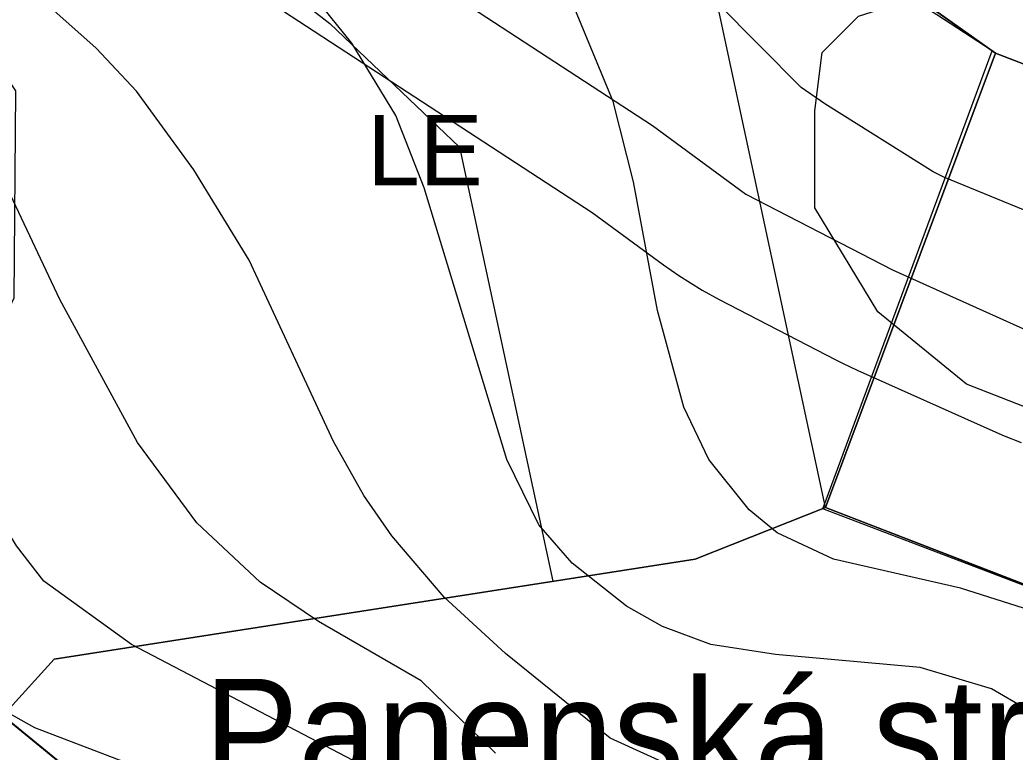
# Model space of a CAD drawing. Extents: x -706130 to -698555, y -971544 to -967260.
# Drawn here: x -705254.7 to -705113.6, y -969998.2 to -969894.3 of the extents above; entities that cross this region are included whole.
import ezdxf

# ---------------------------------------------------------------- set-up
doc = ezdxf.new("R2010")
doc.units = 0
for name, color, linetype in [('BPEJ hranice S', 7, 'Continuous'), ('BPEJ I-II trida ochrany S', 7, 'Continuous'), ('Hluková izofona', 7, 'Continuous'), ('Hranice řešeného území', 7, 'Continuous'), ('KN_Hranice obce', 7, 'Continuous'), ('KN_Hranice_katastrální území', 7, 'Continuous'), ('KN_Hranice_parcel', 7, 'Continuous'), ('KN_Polygon parcely', 7, 'Continuous'), ('KN_Popisy_pomistni nazvy', 7, 'Continuous'), ('KN_POZEMKY_10_LESNI POZEMEK', 7, 'Continuous'), ('KN_POZEMKY_14_OSTATNI PLOCHA', 7, 'Continuous'), ('KN_POZEMKY_2_ORNA PUDA', 7, 'Continuous'), ('KN_VYUZITI_14_ostatni plocha_dráha', 7, 'Continuous'), ('Koridor pro optimalizaci dráhy_N', 7, 'Continuous'), ('Koridor pro optimalizaci dráhy_N_ŠRAFY', 7, 'Continuous'), ('OP dráhy', 7, 'Continuous'), ('Plochy doprava drážní S', 7, 'Continuous'), ('Plochy lesní všeobecné S', 7, 'Continuous'), ('Plochy přírodní - lesní S', 7, 'Continuous'), ('Plochy zemědělské všeobecné CELEK S', 7, 'Continuous'), ('Povodi vodniho toku S', 7, 'Continuous'), ('Regulační bloky v krajině S', 7, 'Continuous'), ('Regulační bloky zastavěné S', 7, 'Continuous'), ('Regulační kódy v krajině S', 7, 'Continuous'), ('USES_BC_mistni S', 7, 'Continuous'), ('USES_BK_nadregionalni S', 7, 'Continuous'), ('USES_ŠRAFY S', 7, 'Continuous'), ('VPS dopravni infrastruktury_obrys N', 7, 'Continuous'), ('VPS dopravni infrastruktury_plochy N', 7, 'Continuous'), ('VÝŠKOPIS_vrstevnice hlavní', 7, 'Continuous'), ('VÝŠKOPIS_vrstevnice zesílená', 7, 'Continuous'), ('Zábory hodnocené - koridory', 7, 'Continuous')]:
    doc.layers.add(name, color=color, linetype=linetype)

msp = doc.modelspace()

# ---------------------------------------------------------------- linework, layer by layer
at = {"layer": 'BPEJ hranice S'}
for points in [[(-705614.74, -969798.03), (-705511.78, -969891.34), (-705490.44, -969887.89), (-705463.93, -969899.82), (-705407.17, -969895.75), (-705344.84, -969921.34), (-705313.66, -969939.25), (-705269.67, -969982.5), (-705267.88, -969984.26), (-705263.84, -969987.56), (-705225.5, -970018.87), (-705174.6, -970073.33), (-705096.1, -970117.59), (-705074.04, -970140.3), (-705029.52, -970157.19), (-705071.49, -970267.29), (-705084.02, -970319.62)], [(-704994.2, -970020.12), (-705083.83, -969985.42), (-705083.9, -969985.39), (-705083.95, -969985.37), (-705092.77, -969982), (-705140.9, -969963.64), (-705116.88, -969898.7), (-705124.75, -969893.58), (-705130.73, -969889.69), (-705131.74, -969888.76), (-705139.41, -969881.67), (-705141.35, -969879.88), (-705147.06, -969884.95), (-705156.02, -969892.93), (-705159.06, -969890.1), (-705162.74, -969886.66), (-705173.82, -969876.34), (-705186.5, -969863.59), (-705208.86, -969846.42), (-705236.92, -969822.97), (-705245.18, -969816.03), (-705259.61, -969805.84)]]:
    msp.add_lwpolyline(points, dxfattribs=at)
at = {"layer": 'BPEJ I-II trida ochrany S'}
for p, q in [((-705116.41, -969899), (-705140.51, -969963.47)), ((-705092.64, -969908.21), (-705116.41, -969899)), ((-705140.51, -969963.47), (-705083.93, -969985.38))]:
    msp.add_line(p, q, dxfattribs=at)
at = {"layer": 'Hluková izofona'}
msp.add_lwpolyline([(-705268.13, -969842.67), (-705242.02, -969859), (-705165.03, -969909.3), (-705151.79, -969919.01), (-705131.04, -969929.76), (-705109.18, -969939.58), (-705085.96, -969948.04), (-705057.31, -969954.74), (-705029.96, -969959.57), (-705003.34, -969961.49), (-704978.89, -969960.74), (-704952.37, -969958.47)], dxfattribs=at)
at = {"layer": 'Hranice řešeného území'}
msp.add_lwpolyline([(-705225.5, -970018.87), (-705263.84, -969987.56)], dxfattribs=at)
at = {"layer": 'KN_Hranice obce'}
msp.add_lwpolyline([(-705263.84, -969987.56), (-705225.5, -970018.87)], dxfattribs=at)
at = {"layer": 'KN_Hranice_katastrální území'}
msp.add_lwpolyline([(-705263.84, -969987.56), (-705225.5, -970018.87)], dxfattribs=at)
at = {"layer": 'KN_Hranice_parcel'}
msp.add_line((-705263.84, -969987.56), (-705225.5, -970018.87), dxfattribs=at)
for points in [[(-705116.41, -969899), (-705133.04, -969887.22), (-705141.15, -969879.39), (-705155.88, -969891.89), (-705184.66, -969864.48), (-705218.41, -969838.22), (-705242.67, -969816.95), (-705271.31, -969796.91), (-705282.03, -969790.51), (-705312.76, -969778.12), (-705327.05, -969776.23)], [(-705116.41, -969899), (-705140.51, -969963.47), (-704966.15, -970030.98), (-704914.03, -970058.84), (-704908.95, -970070.54), (-704864.97, -970092.06), (-704818.69, -970119.65)], [(-705004.83, -969927.69), (-705006.09, -969926.41), (-705017.65, -969926.35), (-705040.55, -969922.39), (-705065.54, -969916.64), (-705092.64, -969908.21), (-705116.41, -969899)]]:
    msp.add_lwpolyline(points, dxfattribs=at)
at = {"layer": 'KN_Polygon parcely'}
for points in [[(-704966.15, -970030.98), (-705140.51, -969963.47), (-705116.41, -969899), (-705133.04, -969887.22), (-705141.15, -969879.39), (-705155.88, -969891.89), (-705184.66, -969864.48), (-705218.41, -969838.22), (-705242.67, -969816.95), (-705271.31, -969796.91), (-705282.03, -969790.51), (-705312.76, -969778.12), (-705327.05, -969776.23), (-705309.28, -969828.11), (-705306.79, -969833.93), (-705268.69, -969884.31), (-705255.37, -969904.35), (-705255.61, -969933.78), (-705265.92, -969955.83), (-705263.84, -969987.56), (-705225.5, -970018.87)], [(-705271.31, -969796.91), (-705242.67, -969816.95), (-705218.41, -969838.22), (-705184.66, -969864.48), (-705155.88, -969891.89), (-705141.15, -969879.39), (-705133.04, -969887.22), (-705116.41, -969899), (-705092.64, -969908.21), (-705065.54, -969916.64), (-705040.55, -969922.39), (-705017.65, -969926.35), (-705006.09, -969926.41), (-705004.83, -969927.69), (-705001.67, -969930.89), (-704995.56, -969926.31)], [(-704945.03, -969924.89), (-704969.88, -969924.05), (-704977.59, -969924.73), (-704995.56, -969941.59), (-705012.41, -969977.22), (-705020.97, -969969.76), (-705009.3, -969931.58), (-705004.83, -969927.69), (-705006.09, -969926.41), (-705017.65, -969926.35), (-705040.55, -969922.39), (-705065.54, -969916.64), (-705092.64, -969908.21), (-705116.41, -969899), (-705140.51, -969963.47), (-704966.15, -970030.98)]]:
    msp.add_lwpolyline(points, dxfattribs=at)
at = {"layer": 'KN_POZEMKY_10_LESNI POZEMEK'}
for p, q in [((-705133.04, -969887.22), (-705116.41, -969899)), ((-705116.41, -969899), (-705140.51, -969963.47)), ((-705140.51, -969963.47), (-704966.15, -970030.98)), ((-705225.5, -970018.87), (-705263.84, -969987.56))]:
    msp.add_line(p, q, dxfattribs=at)
at = {"layer": 'KN_POZEMKY_14_OSTATNI PLOCHA'}
for p, q in [((-705116.41, -969899), (-705133.04, -969887.22)), ((-705092.64, -969908.21), (-705116.41, -969899))]:
    msp.add_line(p, q, dxfattribs=at)
at = {"layer": 'KN_POZEMKY_2_ORNA PUDA'}
for p, q in [((-705140.51, -969963.47), (-705116.41, -969899)), ((-705116.41, -969899), (-705092.64, -969908.21)), ((-704966.15, -970030.98), (-705140.51, -969963.47))]:
    msp.add_line(p, q, dxfattribs=at)
at = {"layer": 'KN_VYUZITI_14_ostatni plocha_dráha'}
for p, q in [((-705116.41, -969899), (-705133.04, -969887.22)), ((-705092.64, -969908.21), (-705116.41, -969899))]:
    msp.add_line(p, q, dxfattribs=at)
at = {"layer": 'Koridor pro optimalizaci dráhy_N'}
msp.add_lwpolyline([(-704939.28, -969936.34), (-704958.35, -969938.89), (-704977.74, -969941.61), (-704980.05, -969941.76), (-705001.71, -969943.38), (-705008.13, -969943.2), (-705026.34, -969941.64), (-705029.08, -969941.3), (-705052.07, -969937.7), (-705059.17, -969936.19), (-705079.9, -969931.83), (-705084.84, -969930.53), (-705101.41, -969925.59), (-705104.85, -969924.38), (-705123.75, -969916.6), (-705125.27, -969915.86), (-705140.63, -969906.19), (-705143.96, -969903.87), (-705155.88, -969891.89), (-705184.66, -969864.48), (-705218.41, -969838.22), (-705242.67, -969816.95), (-705271.31, -969796.91)], dxfattribs=at)
at = {"layer": 'Koridor pro optimalizaci dráhy_N_ŠRAFY'}
msp.add_lwpolyline([(-704939.28, -969936.34), (-704958.35, -969938.89), (-704977.74, -969941.61), (-704980.05, -969941.76), (-705001.71, -969943.38), (-705008.13, -969943.2), (-705026.34, -969941.64), (-705029.08, -969941.3), (-705052.07, -969937.7), (-705059.17, -969936.19), (-705079.9, -969931.83), (-705084.84, -969930.53), (-705101.41, -969925.59), (-705104.85, -969924.38), (-705123.75, -969916.6), (-705125.27, -969915.86), (-705140.63, -969906.19), (-705143.96, -969903.87), (-705155.88, -969891.89), (-705184.66, -969864.48), (-705218.41, -969838.22), (-705242.67, -969816.95), (-705271.31, -969796.91)], dxfattribs=at)
at = {"layer": 'OP dráhy'}
msp.add_lwpolyline([(-705275.51, -969855.74), (-705250.1, -969871.64), (-705173.58, -969921.64), (-705163.47, -969929.05), (-705161.33, -969930.55), (-705157.99, -969932.62), (-705155.6, -969933.94), (-705139.07, -969942.5), (-705138, -969943.04), (-705136.04, -969943.96), (-705116.81, -969952.59), (-705115.2, -969953.29), (-705112.77, -969954.23)], dxfattribs=at)
at = {"layer": 'Plochy doprava drážní S'}
for p, q in [((-705133.04, -969887.22), (-705116.41, -969899)), ((-705116.41, -969899), (-705092.64, -969908.21))]:
    msp.add_line(p, q, dxfattribs=at)
at = {"layer": 'Plochy lesní všeobecné S'}
for p, q in [((-705116.41, -969899), (-705133.04, -969887.22)), ((-705140.51, -969963.47), (-705116.41, -969899))]:
    msp.add_line(p, q, dxfattribs=at)
msp.add_lwpolyline([(-705257.18, -969993), (-705249.88, -969984.97), (-705159.01, -969970.78), (-705140.51, -969963.47)], dxfattribs=at)
at = {"layer": 'Plochy přírodní - lesní S'}
for p, q in [((-705140.51, -969963.47), (-705159.01, -969970.78)), ((-705159.01, -969970.78), (-705249.88, -969984.97)), ((-705249.88, -969984.97), (-705257.18, -969993))]:
    msp.add_line(p, q, dxfattribs=at)
for points in [[(-704966.15, -970030.98), (-705140.51, -969963.47)], [(-705257.18, -969993), (-705225.5, -970018.87)]]:
    msp.add_lwpolyline(points, dxfattribs=at)
at = {"layer": 'Plochy zemědělské všeobecné CELEK S'}
for p, q in [((-705116.41, -969899), (-705140.51, -969963.47)), ((-705092.64, -969908.21), (-705116.41, -969899)), ((-705140.51, -969963.47), (-704966.15, -970030.98))]:
    msp.add_line(p, q, dxfattribs=at)
at = {"layer": 'Povodi vodniho toku S'}
msp.add_lwpolyline([(-705263.84, -969987.56), (-705225.5, -970018.87)], dxfattribs=at)
at = {"layer": 'Regulační bloky v krajině S'}
for p, q in [((-705116.41, -969899), (-705133.04, -969887.22)), ((-705140.51, -969963.47), (-705116.41, -969899)), ((-705116.41, -969899), (-705140.51, -969963.47)), ((-705092.64, -969908.21), (-705116.41, -969899)), ((-705140.51, -969963.47), (-705159.01, -969970.78)), ((-705140.51, -969963.47), (-704966.15, -970030.98)), ((-705159.01, -969970.78), (-705249.88, -969984.97)), ((-705249.88, -969984.97), (-705257.18, -969993))]:
    msp.add_line(p, q, dxfattribs=at)
for points in [[(-705257.18, -969993), (-705249.88, -969984.97), (-705159.01, -969970.78), (-705140.51, -969963.47)], [(-704966.15, -970030.98), (-705140.51, -969963.47)], [(-705257.18, -969993), (-705225.5, -970018.87)]]:
    msp.add_lwpolyline(points, dxfattribs=at)
at = {"layer": 'Regulační bloky zastavěné S'}
for p, q in [((-705133.04, -969887.22), (-705116.41, -969899)), ((-705116.41, -969899), (-705092.64, -969908.21))]:
    msp.add_line(p, q, dxfattribs=at)
at = {"layer": 'USES_BC_mistni S'}
msp.add_lwpolyline([(-704966.15, -970030.98), (-705140.51, -969963.47), (-705159.01, -969970.78), (-705249.88, -969984.97), (-705257.18, -969993), (-705225.5, -970018.87)], dxfattribs=at)
at = {"layer": 'USES_BK_nadregionalni S'}
msp.add_lwpolyline([(-705267.39, -969848.47), (-705243.9, -969869.07), (-705210.8, -969894.82), (-705192.4, -969912.35), (-705179.18, -969973.93), (-705159.01, -969970.78), (-705140.51, -969963.47), (-705155.88, -969891.89), (-705184.66, -969864.48), (-705218.41, -969838.22), (-705242.67, -969816.95), (-705271.31, -969796.91)], dxfattribs=at)
at = {"layer": 'USES_ŠRAFY S'}
for points in [[(-705267.39, -969848.47), (-705243.9, -969869.07), (-705210.8, -969894.82), (-705192.4, -969912.35), (-705179.18, -969973.93), (-705159.01, -969970.78), (-705140.51, -969963.47), (-705155.88, -969891.89), (-705184.66, -969864.48), (-705218.41, -969838.22), (-705242.67, -969816.95), (-705271.31, -969796.91)], [(-704966.15, -970030.98), (-705140.51, -969963.47), (-705159.01, -969970.78), (-705249.88, -969984.97), (-705257.18, -969993), (-705225.5, -970018.87)]]:
    msp.add_lwpolyline(points, dxfattribs=at)
at = {"layer": 'VPS dopravni infrastruktury_obrys N'}
msp.add_lwpolyline([(-704939.28, -969936.34), (-704958.35, -969938.89), (-704977.74, -969941.61), (-704980.05, -969941.76), (-705001.71, -969943.38), (-705008.13, -969943.2), (-705026.34, -969941.64), (-705029.08, -969941.3), (-705052.07, -969937.7), (-705059.17, -969936.19), (-705079.9, -969931.83), (-705084.84, -969930.53), (-705101.41, -969925.59), (-705104.85, -969924.38), (-705123.75, -969916.6), (-705125.27, -969915.86), (-705140.63, -969906.19), (-705143.96, -969903.87), (-705155.88, -969891.89), (-705184.66, -969864.48), (-705218.41, -969838.22), (-705242.67, -969816.95), (-705271.31, -969796.91)], dxfattribs=at)
at = {"layer": 'VPS dopravni infrastruktury_plochy N'}
msp.add_lwpolyline([(-704939.28, -969936.34), (-704958.35, -969938.89), (-704977.74, -969941.61), (-704980.05, -969941.76), (-705001.71, -969943.38), (-705008.13, -969943.2), (-705026.34, -969941.64), (-705029.08, -969941.3), (-705052.07, -969937.7), (-705059.17, -969936.19), (-705079.9, -969931.83), (-705084.84, -969930.53), (-705101.41, -969925.59), (-705104.85, -969924.38), (-705123.75, -969916.6), (-705125.27, -969915.86), (-705140.63, -969906.19), (-705143.96, -969903.87), (-705155.88, -969891.89), (-705184.66, -969864.48), (-705218.41, -969838.22), (-705242.67, -969816.95), (-705271.31, -969796.91)], dxfattribs=at)
at = {"layer": 'VÝŠKOPIS_vrstevnice hlavní'}
for points in [[(-705090.42, -970004.01), (-705092.85, -969997.16), (-705096.41, -969990.32), (-705102.55, -969983.75), (-705111.39, -969978.05), (-705121.38, -969974.91), (-705139.36, -969970.77), (-705147.35, -969967.06), (-705151.34, -969963.78), (-705157.05, -969956.65), (-705160.61, -969949.23), (-705164.32, -969935.53), (-705167.75, -969917.27), (-705170.6, -969905.86), (-705176.31, -969892.16), (-705180.16, -969885.31), (-705186.44, -969876.18), (-705192.29, -969869.47), (-705204.27, -969858.35), (-705217.4, -969849.93), (-705226.1, -969846.08), (-705270.04, -969832.52)], [(-705205.41, -970000.45), (-705238.94, -969982.9), (-705251.35, -969973.91), (-705255.21, -969968.92), (-705260.2, -969960.78), (-705268.19, -969940.95), (-705277.89, -969922.12), (-705287.31, -969909.28), (-705294.01, -969902.72), (-705301.14, -969897.29), (-705311.42, -969891.16), (-705340.52, -969876.46), (-705357.93, -969866.48), (-705385.75, -969846.36), (-705397.02, -969839.09), (-705403.87, -969836.8), (-705407.29, -969836.66), (-705415.57, -969837.94), (-705452.66, -969846.5), (-705461.22, -969847.07), (-705474.06, -969845.5), (-705496.77, -969838.7)], [(-705102.26, -970007.15), (-705106.83, -969996.88), (-705112.11, -969992.03), (-705116.96, -969989.17), (-705127.09, -969986.18), (-705147.63, -969984.32), (-705156.76, -969982.9), (-705163.61, -969980.33), (-705168.75, -969977.48), (-705176.45, -969971.34), (-705181.16, -969965.92), (-705185.72, -969956.65), (-705197.42, -969918.12), (-705201.42, -969907.85), (-705207.7, -969897.58), (-705211.83, -969892.44), (-705223.96, -969881.17), (-705236.37, -969873.47), (-705255.49, -969864.2)], [(-705160.47, -970001.02), (-705171.03, -969996.17), (-705185.87, -969984.18), (-705194.57, -969976.19), (-705201.99, -969967.49), (-705205.98, -969961.78), (-705210.26, -969954.08), (-705222.25, -969928.4), (-705230.09, -969915.56), (-705238.23, -969904.43), (-705243.93, -969898.29), (-705252.07, -969891.02), (-705266.05, -969882.03)], [(-705016.27, -969969.3), (-705026.08, -969982.75), (-705034.58, -969986.15), (-705039.56, -969986.67), (-705053.33, -969982.61), (-705066.02, -969975.76), (-705086.28, -969961.07), (-705098.27, -969954.65), (-705120.52, -969945.95), (-705133.11, -969935.73), (-705142.04, -969920.94), (-705142.04, -969907.19), (-705141.01, -969898.93), (-705135.86, -969893.78), (-705119.7, -969888.62), (-705107.67, -969894.81)], [(-705120.52, -970078.34), (-705129.37, -970075.06), (-705135.22, -970072.07), (-705140.64, -970066.79), (-705144.21, -970061.08), (-705149.06, -970046.81), (-705153.34, -970042.82), (-705161.04, -970041.25), (-705169.6, -970042.96), (-705181.02, -970046.53), (-705185.87, -970046.53), (-705191.86, -970043.96), (-705195.57, -970039.68), (-705197.14, -970036.83), (-705201.56, -970022.56), (-705203.84, -970017.42), (-705208.98, -970012), (-705211.55, -970010.43), (-705252.64, -969994.74), (-705260.42, -969990.35)]]:
    msp.add_lwpolyline(points, dxfattribs=at)
at = {"layer": 'VÝŠKOPIS_vrstevnice zesílená'}
msp.add_lwpolyline([(-705187.29, -969998.31), (-705197.85, -969988.03), (-705212.4, -969979.62), (-705220.68, -969974.05), (-705229.67, -969965.63), (-705238.08, -969954.22), (-705249.07, -969933.96), (-705259.63, -969911.7)], dxfattribs=at)
at = {"layer": 'Zábory hodnocené - koridory'}
msp.add_lwpolyline([(-704939.28, -969936.34), (-704958.35, -969938.89), (-704977.74, -969941.61), (-704980.05, -969941.76), (-705001.71, -969943.38), (-705008.13, -969943.2), (-705026.34, -969941.64), (-705029.08, -969941.3), (-705052.07, -969937.7), (-705059.17, -969936.19), (-705079.9, -969931.83), (-705084.84, -969930.53), (-705101.41, -969925.59), (-705104.85, -969924.38), (-705123.75, -969916.6), (-705125.27, -969915.86), (-705140.63, -969906.19), (-705143.96, -969903.87), (-705155.88, -969891.89), (-705184.66, -969864.48), (-705218.41, -969838.22), (-705242.67, -969816.95), (-705271.31, -969796.91)], dxfattribs=at)

# ---------------------------------------------------------------- texts
at = {"layer": 'KN_Popisy_pomistni nazvy'}
msp.add_text('Panenská stráň', height=15, dxfattribs=at).set_placement((-705228.63, -970002.77))
at = {"layer": 'Regulační kódy v krajině S'}
msp.add_text('LE', height=10, dxfattribs=at).set_placement((-705205.49, -969917.78))

doc.saveas('drawing.dxf')
